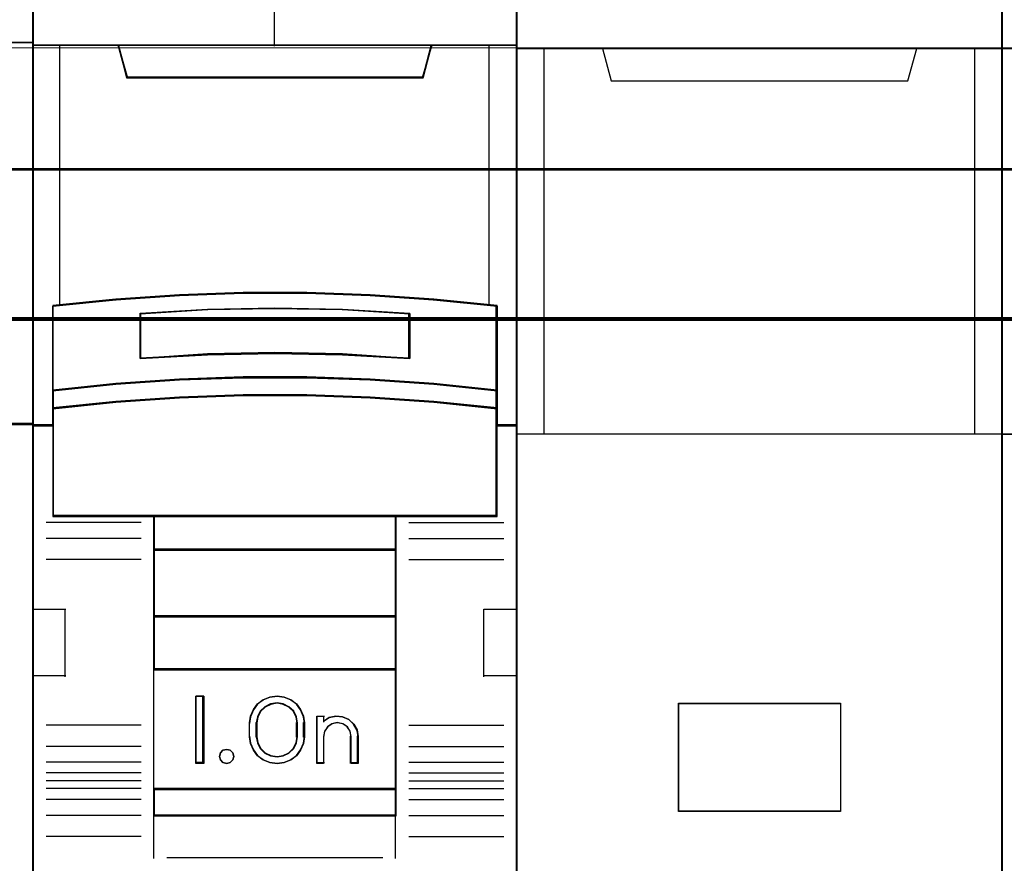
# Model space of a CAD drawing. Header units: millimetres. Extents: x -1290 to 1795, y -4192 to -1311.
# Tile 571 of 656: x 1084.75 to 1092.06, y -2948.61 to -2942.36. Entities that reach past the tile are written whole.
import ezdxf

# ---------------------------------------------------------------- set-up
doc = ezdxf.new("R2010")
doc.units = ezdxf.units.MM
doc.layers.add('30', color=7, linetype='Continuous')
doc.layers.add('45', color=7, linetype='Continuous')
doc.layers.add('Aparatura', color=7, linetype='Continuous', lineweight=13)

# ---------------------------------------------------------------- blocks, each defined once
blk = doc.blocks.new('*U385')
at = {"layer": '45', "color": 7}
for points in [[(270.584727, -233.600374), (198.563909, -233.600374), (198.563909, -315.623143), (270.584727, -315.623143), (270.584727, -233.600374)], [(269.544554, -252.361875), (269.544554, -266.534438), (270.584727, -266.534438), (270.584727, -252.361875), (269.544554, -252.361875)]]:
    blk.add_lwpolyline(points, close=True, dxfattribs=at)
at = {"layer": '45', "color": 139}
blk.add_lwpolyline([(270.584727, -233.600374), (198.563909, -233.600374), (198.563909, -315.623143), (270.584727, -315.623143), (270.584727, -233.600374)], close=True, dxfattribs=at)
at = {"layer": '45', "color": 255}
blk.add_lwpolyline([(270.563244, -233.621918), (198.585393, -233.621918), (198.585393, -315.601598), (270.563244, -315.601598), (270.563244, -233.621918)], close=True, dxfattribs=at)
at = {"layer": '45', "color": 139}
for points in [[(198.563909, -252.361875), (270.584727, -252.361875)], [(270.584727, -266.489554), (215.81002, -266.489554)]]:
    blk.add_lwpolyline(points, dxfattribs=at)
at = {"layer": '45', "color": 140}
blk.add_lwpolyline([(269.544554, -252.361875), (269.544554, -266.534438), (270.584727, -266.534438), (270.584727, -252.361875), (269.544554, -252.361875)], close=True, dxfattribs=at)
at = {"layer": '45', "color": 59}
blk.add_lwpolyline([(269.566038, -252.383419), (269.566038, -266.512894), (270.563244, -266.512894), (270.563244, -252.383419), (269.566038, -252.383419)], close=True, dxfattribs=at)
blk = doc.blocks.new('*U386')
at = {"layer": '45', "color": 7}
for points in [[(288.527271, -233.760161), (270.554292, -233.760161), (270.554292, -315.4849), (288.527271, -315.4849), (288.527271, -233.760161)], [(278.361861, -261.657087), (280.719702, -261.657087), (283.077543, -261.744952), (285.429824, -261.909699), (287.782104, -262.140344), (287.782104, -265.276027), (287.782104, -265.945997), (287.782104, -266.577527), (288.527271, -266.577527), (288.527271, -252.46421), (287.5263, -252.46421), (285.35197, -252.46421), (285.034996, -253.644896), (274.046566, -253.644896), (273.729592, -252.46421), (271.555262, -252.46421), (270.554292, -252.46421), (270.554292, -266.577527), (271.299459, -266.577527), (271.299459, -265.945997), (271.299459, -265.276027), (271.299459, -262.140344), (273.640617, -261.909699), (276.004019, -261.744952), (278.361861, -261.657087)], [(274.040476, -253.679668), (285.041087, -253.679668), (285.358412, -252.46421), (279.535214, -252.46421), (273.723151, -252.46421), (274.040476, -253.679668)], [(283.078481, -264.875361), (285.431386, -265.035902), (287.78429, -265.279483), (287.78429, -262.118474), (285.431386, -261.885965), (283.078481, -261.719888), (280.720015, -261.631313), (278.361548, -261.631313), (276.003081, -261.719888), (273.639052, -261.885965), (271.297273, -262.118474), (271.297273, -265.279483), (273.639052, -265.035902), (276.003081, -264.875361), (278.361548, -264.792322), (280.720015, -264.792322), (283.078481, -264.875361)], [(284.543818, -262.408488), (284.543818, -264.080183), (282.0423, -263.940409), (279.53521, -263.895681), (277.039263, -263.940409), (274.537744, -264.080183), (274.537744, -262.408488), (277.039263, -262.263123), (279.53521, -262.218396), (282.0423, -262.263123), (284.543818, -262.408488)], [(282.0423, -263.940409), (284.543818, -264.080183), (284.543818, -262.408488), (282.0423, -262.263123), (279.53521, -262.218396), (277.039263, -262.263123), (274.537744, -262.408488), (274.537744, -264.080183), (277.039263, -263.940409), (279.53521, -263.895681), (282.0423, -263.940409)], [(285.431386, -265.007853), (283.078481, -264.843723), (280.720015, -264.758828), (278.361548, -264.758828), (276.003081, -264.843723), (273.639052, -265.007853), (271.297273, -265.256878), (271.297273, -265.947356), (273.639052, -265.698331), (276.003081, -265.534201), (278.361548, -265.449306), (280.720015, -265.449306), (283.078481, -265.534201), (285.431386, -265.698331), (287.78429, -265.947356), (287.78429, -265.256878), (285.431386, -265.007853)], [(283.078481, -265.50957), (280.720015, -265.426702), (278.361548, -265.426702), (276.003081, -265.50957), (273.639052, -265.669781), (271.297273, -265.91286), (271.297273, -266.548179), (271.297273, -269.940234), (275.046345, -269.940234), (284.035218, -269.940234), (287.78429, -269.940234), (287.78429, -266.548179), (287.78429, -265.91286), (285.431386, -265.669781), (283.078481, -265.50957)], [(275.037242, -271.193395), (284.04432, -271.193395), (284.04432, -269.902532), (275.037242, -269.902532), (275.037242, -271.193395)], [(284.04432, -271.155692), (275.037242, -271.155692), (275.037242, -273.658423), (284.04432, -273.658423), (284.04432, -271.155692)], [(284.04432, -273.62072), (275.037242, -273.62072), (275.037242, -275.624341), (284.04432, -275.624341), (284.04432, -273.62072)], [(275.037242, -280.055287), (284.04432, -280.055287), (284.04432, -275.586638), (275.037242, -275.586638), (275.037242, -280.055287)], [(276.89738, -276.599221), (276.89738, -279.101951), (276.601978, -279.101951), (276.601978, -276.599221), (276.89738, -276.599221)], [(280.59774, -277.344478), (280.63735, -277.594751), (280.63735, -278.10642), (280.59774, -278.356694), (280.490226, -278.601405), (280.337445, -278.812747), (280.128077, -278.96291), (279.879099, -279.06302), (279.618804, -279.101951), (279.35285, -279.06302), (279.103872, -278.96291), (278.900163, -278.812747), (278.741723, -278.601405), (278.63421, -278.356694), (278.5946, -278.10642), (278.5946, -277.594751), (278.63421, -277.344478), (278.741723, -277.099767), (278.900163, -276.888425), (279.103872, -276.738261), (279.35285, -276.638152), (279.618804, -276.599221), (279.879099, -276.638152), (280.128077, -276.738261), (280.337445, -276.888425), (280.490226, -277.099767), (280.59774, -277.344478)], [(280.381335, -278.108312), (280.381335, -277.59485), (280.341502, -277.371605), (280.239074, -277.159523), (280.062672, -276.992089), (279.852127, -276.886048), (279.61882, -276.84698), (279.379823, -276.886048), (279.169278, -276.992089), (278.992875, -277.159523), (278.890448, -277.371605), (278.850615, -277.59485), (278.850615, -278.108312), (278.890448, -278.331557), (278.992875, -278.543639), (279.169278, -278.711073), (279.379823, -278.817114), (279.61882, -278.850601), (279.852127, -278.817114), (280.062672, -278.711073), (280.239074, -278.543639), (280.341502, -278.331557), (280.381335, -278.108312)], [(281.558384, -277.394878), (281.808762, -277.338909), (282.047759, -277.361296), (282.281066, -277.462042), (282.463159, -277.635547), (282.588348, -277.853829), (282.628181, -278.100095), (282.628181, -279.101951), (282.366422, -279.101951), (282.366422, -278.100095), (282.326589, -277.898605), (282.224162, -277.736293), (282.05914, -277.624353), (281.854285, -277.585175), (281.660811, -277.624353), (281.50148, -277.736293), (281.381981, -277.898605), (281.347839, -278.100095), (281.347839, -279.101951), (281.097461, -279.101951), (281.097461, -277.338909), (281.347839, -277.338909), (281.347839, -277.529205), (281.558384, -277.394878)], [(277.982192, -278.701785), (278.018118, -278.831251), (277.982192, -278.960716), (277.88639, -279.060757), (277.754663, -279.101951), (277.61096, -279.060757), (277.521146, -278.960716), (277.479233, -278.831251), (277.521146, -278.701785), (277.61096, -278.601744), (277.754663, -278.57232), (277.88639, -278.601744), (277.982192, -278.701785)], [(284.04432, -280.017584), (275.037242, -280.017584), (275.037242, -281.040939), (284.04432, -281.040939), (284.04432, -280.017584)]]:
    blk.add_lwpolyline(points, close=True, dxfattribs=at)
at = {"layer": '45', "color": 139}
for points in [[(288.527271, -233.760161), (270.554292, -233.760161), (270.554292, -315.4849), (288.527271, -315.4849), (288.527271, -233.760161)], [(283.07003, -265.526864), (280.717198, -265.444656), (278.364365, -265.444656), (276.011533, -265.526864), (273.653151, -265.685801), (271.316966, -265.926946), (271.316966, -266.557211), (271.316966, -269.922281), (275.057082, -269.922281), (284.024481, -269.922281), (287.764596, -269.922281), (287.764596, -266.557211), (287.764596, -265.926946), (285.417313, -265.685801), (283.07003, -265.526864)], [(278.018118, -278.831251), (277.982192, -278.701785), (277.88639, -278.601744), (277.754663, -278.57232), (277.61096, -278.601744), (277.521146, -278.701785), (277.479233, -278.831251), (277.521146, -278.960716), (277.61096, -279.060757), (277.754663, -279.101951), (277.88639, -279.060757), (277.982192, -278.960716), (278.018118, -278.831251)]]:
    blk.add_lwpolyline(points, close=True, dxfattribs=at)
at = {"layer": '45', "color": 59}
for points in [[(288.509368, -233.778115), (270.572195, -233.778115), (270.572195, -315.466946), (288.509368, -315.466946), (288.509368, -233.778115)], [(278.364209, -261.651652), (280.717353, -261.651652), (283.070497, -261.739293), (285.418091, -261.903621), (287.765685, -262.13368), (287.765685, -265.261384), (287.765685, -265.92965), (287.765685, -266.559573), (288.509368, -266.559573), (288.509368, -252.482164), (287.510391, -252.482164), (285.340393, -252.482164), (285.024051, -253.659846), (274.057512, -253.659846), (273.74117, -252.482164), (271.571171, -252.482164), (270.572195, -252.482164), (270.572195, -266.559573), (271.315877, -266.559573), (271.315877, -265.92965), (271.315877, -265.261384), (271.315877, -262.13368), (273.652372, -261.903621), (276.011065, -261.739293), (278.364209, -261.651652)], [(274.040476, -253.679668), (285.041087, -253.679668), (285.358412, -252.46421), (279.535214, -252.46421), (273.723151, -252.46421), (274.040476, -253.679668)], [(283.078481, -264.875361), (285.431386, -265.035902), (287.78429, -265.279483), (287.78429, -262.118474), (285.431386, -261.885965), (283.078481, -261.719888), (280.720015, -261.631313), (278.361548, -261.631313), (276.003081, -261.719888), (273.639052, -261.885965), (271.297273, -262.118474), (271.297273, -265.279483), (273.639052, -265.035902), (276.003081, -264.875361), (278.361548, -264.792322), (280.720015, -264.792322), (283.078481, -264.875361)], [(284.543818, -262.408488), (284.543818, -264.080183), (282.0423, -263.940409), (279.53521, -263.895681), (277.039263, -263.940409), (274.537744, -264.080183), (274.537744, -262.408488), (277.039263, -262.263123), (279.53521, -262.218396), (282.0423, -262.263123), (284.543818, -262.408488)], [(282.0423, -263.940409), (284.543818, -264.080183), (284.543818, -262.408488), (282.0423, -262.263123), (279.53521, -262.218396), (277.039263, -262.263123), (274.537744, -262.408488), (274.537744, -264.080183), (277.039263, -263.940409), (279.53521, -263.895681), (282.0423, -263.940409)], [(282.032453, -263.925151), (284.524125, -264.062229), (284.524125, -262.422775), (282.032453, -262.280214), (279.535232, -262.236349), (277.04911, -262.280214), (274.557438, -262.422775), (274.557438, -264.062229), (277.04911, -263.925151), (279.535232, -263.881286), (282.032453, -263.925151)], [(285.431386, -265.007853), (283.078481, -264.843723), (280.720015, -264.758828), (278.361548, -264.758828), (276.003081, -264.843723), (273.639052, -265.007853), (271.297273, -265.256878), (271.297273, -265.947356), (273.639052, -265.698331), (276.003081, -265.534201), (278.361548, -265.449306), (280.720015, -265.449306), (283.078481, -265.534201), (285.431386, -265.698331), (287.78429, -265.947356), (287.78429, -265.256878), (285.431386, -265.007853)], [(285.417313, -265.018283), (283.07003, -264.859112), (280.717198, -264.776782), (278.364365, -264.776782), (276.011533, -264.859112), (273.653151, -265.018283), (271.316966, -265.259785), (271.316966, -265.929402), (273.653151, -265.687901), (276.011533, -265.52873), (278.364365, -265.4464), (280.717198, -265.4464), (283.07003, -265.52873), (285.417313, -265.687901), (287.764596, -265.929402), (287.764596, -265.259785), (285.417313, -265.018283)], [(283.078481, -265.50957), (280.720015, -265.426702), (278.361548, -265.426702), (276.003081, -265.50957), (273.639052, -265.669781), (271.297273, -265.91286), (271.297273, -266.548179), (271.297273, -269.940234), (275.046345, -269.940234), (284.035218, -269.940234), (287.78429, -269.940234), (287.78429, -266.548179), (287.78429, -265.91286), (285.431386, -265.669781), (283.078481, -265.50957)], [(275.037242, -271.193395), (284.04432, -271.193395), (284.04432, -269.902532), (275.037242, -269.902532), (275.037242, -271.193395)], [(275.056936, -271.175441), (284.024627, -271.175441), (284.024627, -269.920485), (275.056936, -269.920485), (275.056936, -271.175441)], [(284.04432, -271.155692), (275.037242, -271.155692), (275.037242, -273.658423), (284.04432, -273.658423), (284.04432, -271.155692)], [(284.024627, -271.173646), (275.056936, -271.173646), (275.056936, -273.640469), (284.024627, -273.640469), (284.024627, -271.173646)], [(284.04432, -273.62072), (275.037242, -273.62072), (275.037242, -275.624341), (284.04432, -275.624341), (284.04432, -273.62072)], [(284.024627, -273.638674), (275.056936, -273.638674), (275.056936, -275.606387), (284.024627, -275.606387), (284.024627, -273.638674)], [(275.037242, -280.055287), (284.04432, -280.055287), (284.04432, -275.586638), (275.037242, -275.586638), (275.037242, -280.055287)], [(276.89738, -276.599221), (276.89738, -279.101951), (276.601978, -279.101951), (276.601978, -276.599221), (276.89738, -276.599221)], [(280.59774, -277.344478), (280.63735, -277.594751), (280.63735, -278.10642), (280.59774, -278.356694), (280.490226, -278.601405), (280.337445, -278.812747), (280.128077, -278.96291), (279.879099, -279.06302), (279.618804, -279.101951), (279.35285, -279.06302), (279.103872, -278.96291), (278.900163, -278.812747), (278.741723, -278.601405), (278.63421, -278.356694), (278.5946, -278.10642), (278.5946, -277.594751), (278.63421, -277.344478), (278.741723, -277.099767), (278.900163, -276.888425), (279.103872, -276.738261), (279.35285, -276.638152), (279.618804, -276.599221), (279.879099, -276.638152), (280.128077, -276.738261), (280.337445, -276.888425), (280.490226, -277.099767), (280.59774, -277.344478)], [(280.381335, -278.108312), (280.381335, -277.59485), (280.341502, -277.371605), (280.239074, -277.159523), (280.062672, -276.992089), (279.852127, -276.886048), (279.61882, -276.84698), (279.379823, -276.886048), (279.169278, -276.992089), (278.992875, -277.159523), (278.890448, -277.371605), (278.850615, -277.59485), (278.850615, -278.108312), (278.890448, -278.331557), (278.992875, -278.543639), (279.169278, -278.711073), (279.379823, -278.817114), (279.61882, -278.850601), (279.852127, -278.817114), (280.062672, -278.711073), (280.239074, -278.543639), (280.341502, -278.331557), (280.381335, -278.108312)], [(280.363431, -278.103661), (280.363431, -277.599401), (280.32453, -277.380157), (280.224499, -277.171875), (280.052223, -277.007442), (279.846603, -276.903301), (279.618753, -276.864934), (279.385347, -276.903301), (279.179727, -277.007442), (279.00745, -277.171875), (278.907419, -277.380157), (278.868518, -277.599401), (278.868518, -278.103661), (278.907419, -278.322905), (279.00745, -278.531187), (279.179727, -278.69562), (279.385347, -278.799761), (279.618753, -278.832647), (279.846603, -278.799761), (280.052223, -278.69562), (280.224499, -278.531187), (280.32453, -278.322905), (280.363431, -278.103661)], [(281.558384, -277.394878), (281.808762, -277.338909), (282.047759, -277.361296), (282.281066, -277.462042), (282.463159, -277.635547), (282.588348, -277.853829), (282.628181, -278.100095), (282.628181, -279.101951), (282.366422, -279.101951), (282.366422, -278.100095), (282.326589, -277.898605), (282.224162, -277.736293), (282.05914, -277.624353), (281.854285, -277.585175), (281.660811, -277.624353), (281.50148, -277.736293), (281.381981, -277.898605), (281.347839, -278.100095), (281.347839, -279.101951), (281.097461, -279.101951), (281.097461, -277.338909), (281.347839, -277.338909), (281.347839, -277.529205), (281.558384, -277.394878)], [(277.982192, -278.701785), (278.018118, -278.831251), (277.982192, -278.960716), (277.88639, -279.060757), (277.754663, -279.101951), (277.61096, -279.060757), (277.521146, -278.960716), (277.479233, -278.831251), (277.521146, -278.701785), (277.61096, -278.601744), (277.754663, -278.57232), (277.88639, -278.601744), (277.982192, -278.701785)], [(284.04432, -280.017584), (275.037242, -280.017584), (275.037242, -281.040939), (284.04432, -281.040939), (284.04432, -280.017584)], [(284.024627, -280.035538), (275.056936, -280.035538), (275.056936, -281.022985), (284.024627, -281.022985), (284.024627, -280.035538)]]:
    blk.add_lwpolyline(points, close=True, dxfattribs=at)
at = {"layer": '45', "color": 139}
for points in [[(279.516612, -245.277389), (279.516612, -252.501913)], [(270.554292, -252.46421), (288.527271, -252.46421)], [(273.723151, -252.46421), (274.077633, -253.679668)], [(285.358412, -252.46421), (285.00393, -253.679668)], [(274.038246, -253.641966), (285.043317, -253.641966)], [(287.78429, -262.151967), (285.431386, -261.903473), (283.078481, -261.725978), (280.720015, -261.631313), (278.361548, -261.631313), (276.003081, -261.725978), (273.639052, -261.903473), (271.297273, -262.151967)], [(271.297273, -262.114265), (271.297273, -269.940234)], [(284.543818, -262.442815), (282.0423, -262.2712), (279.53521, -262.218396), (277.039263, -262.2712), (274.537744, -262.442815)], [(287.744903, -269.940234), (287.744903, -262.114265)], [(274.537744, -264.080183), (274.537744, -262.403317)], [(284.504432, -264.080183), (284.504432, -262.403317)], [(284.543818, -264.080183), (282.0423, -263.914248), (279.53521, -263.861149), (277.039263, -263.914248), (274.537744, -264.080183)], [(287.78429, -265.279483), (285.431386, -265.019155), (283.078481, -264.847576), (280.720015, -264.758828), (278.361548, -264.758828), (276.003081, -264.847576), (273.639052, -265.019155), (271.297273, -265.279483)], [(287.78429, -265.947356), (285.431386, -265.687029), (283.078481, -265.51545), (280.720015, -265.426702), (278.361548, -265.426702), (276.003081, -265.51545), (273.639052, -265.687029), (271.297273, -265.947356)], [(271.33666, -266.539824), (270.554292, -266.539824)], [(288.527271, -266.539824), (287.744903, -266.539824)], [(287.78429, -269.902532), (271.297273, -269.902532)], [(275.037242, -269.902532), (275.037242, -281.040939)], [(275.037242, -269.902532), (284.04432, -269.902532)], [(284.004933, -269.902532), (284.004933, -281.040939)], [(274.577131, -270.164654), (271.05379, -270.164654)], [(284.504432, -270.164654), (288.027773, -270.164654)], [(274.577131, -270.749941), (271.05379, -270.749941)], [(284.504432, -270.749941), (288.027773, -270.749941)], [(275.037242, -271.155692), (284.04432, -271.155692)], [(274.577131, -271.534513), (271.05379, -271.534513)], [(284.504432, -271.534513), (288.027773, -271.534513)], [(270.554292, -273.374756), (271.786029, -273.374756)], [(271.746642, -273.374756), (271.746642, -275.877486)], [(287.295534, -275.877486), (287.295534, -273.374756)], [(287.295534, -273.374756), (288.527271, -273.374756)], [(275.037242, -273.62072), (284.04432, -273.62072)], [(275.037242, -275.586638), (284.04432, -275.586638)], [(270.554292, -275.837988), (271.786029, -275.837988)], [(287.295534, -275.837988), (288.527271, -275.837988)], [(276.89738, -276.599221), (276.601978, -276.599221)], [(276.601978, -276.599221), (276.601978, -279.101951)], [(276.857993, -276.599221), (276.857993, -279.101951)], [(280.63735, -277.618985), (280.59774, -277.362619), (280.490226, -277.111951), (280.337445, -276.895465), (280.128077, -276.741646), (279.879099, -276.6391), (279.618804, -276.599221), (279.35285, -276.6391), (279.103872, -276.741646), (278.900163, -276.895465), (278.741723, -277.111951), (278.63421, -277.362619), (278.5946, -277.618985)], [(280.381335, -277.618985), (280.341502, -277.388535), (280.239074, -277.169609), (280.062672, -276.996772), (279.852127, -276.887309), (279.61882, -276.84698), (279.379823, -276.887309), (279.169278, -276.996772), (278.992875, -277.169609), (278.890448, -277.388535), (278.850615, -277.618985)], [(278.5946, -278.121685), (278.5946, -277.581282)], [(278.850615, -278.121685), (278.850615, -277.581282)], [(280.341948, -278.121685), (280.341948, -277.581282)], [(280.597963, -278.121685), (280.597963, -277.581282)], [(281.097461, -277.338909), (281.380331, -277.338909)], [(281.097461, -277.338909), (281.097461, -279.101951)], [(281.340944, -277.338909), (281.340944, -277.563328)], [(282.628181, -278.121685), (282.588133, -277.868434), (282.46227, -277.643961), (282.279196, -277.465534), (282.044633, -277.361931), (281.804349, -277.338909), (281.552623, -277.396466), (281.340944, -277.534603)], [(282.373956, -278.121685), (282.333559, -277.910223), (282.22968, -277.739879), (282.062321, -277.6224), (281.854564, -277.581282), (281.65835, -277.6224), (281.496761, -277.739879), (281.37557, -277.910223), (281.340944, -278.121685)], [(274.577131, -277.672845), (271.05379, -277.672845)], [(284.504432, -277.672845), (288.027773, -277.672845)], [(278.5946, -278.083982), (278.63421, -278.339896), (278.741723, -278.590123), (278.900163, -278.806228), (279.103872, -278.959777), (279.35285, -279.062142), (279.618804, -279.101951), (279.879099, -279.062142), (280.128077, -278.959777), (280.337445, -278.806228), (280.490226, -278.590123), (280.59774, -278.339896), (280.63735, -278.083982)], [(278.850615, -278.083982), (278.890448, -278.314544), (278.992875, -278.533578), (279.169278, -278.7065), (279.379823, -278.816016), (279.61882, -278.850601), (279.852127, -278.816016), (280.062672, -278.7065), (280.239074, -278.533578), (280.341502, -278.314544), (280.381335, -278.083982)], [(281.340944, -278.083982), (281.340944, -279.101951)], [(282.334569, -278.083982), (282.334569, -279.101951)], [(282.590584, -278.083982), (282.590584, -279.101951)], [(274.577131, -278.462803), (271.05379, -278.462803)], [(284.504432, -278.462803), (288.027773, -278.462803)], [(274.577131, -279.04809), (271.05379, -279.04809)], [(276.89738, -279.064248), (276.601978, -279.064248)], [(281.097461, -279.064248), (281.380331, -279.064248)], [(282.334569, -279.064248), (282.628181, -279.064248)], [(284.504432, -279.04809), (288.027773, -279.04809)], [(274.577131, -279.448455), (271.05379, -279.448455)], [(284.504432, -279.448455), (288.027773, -279.448455)], [(274.577131, -279.742894), (271.05379, -279.742894)], [(284.504432, -279.742894), (288.027773, -279.742894)], [(274.577131, -280.028356), (271.05379, -280.028356)], [(275.037242, -280.017584), (284.04432, -280.017584)], [(284.504432, -280.028356), (288.027773, -280.028356)], [(274.577131, -280.428721), (271.05379, -280.428721)], [(284.504432, -280.428721), (288.027773, -280.428721)], [(274.577131, -281.019394), (271.05379, -281.019394)], [(275.037242, -281.003236), (284.04432, -281.003236)], [(275.037242, -281.003236), (275.037242, -282.624445)], [(284.004933, -281.003236), (284.004933, -282.624445)], [(284.504432, -281.019394), (288.027773, -281.019394)], [(274.577131, -281.802171), (271.05379, -281.802171)], [(284.504432, -281.802171), (288.027773, -281.802171)], [(275.531369, -282.586743), (283.550193, -282.586743)]]:
    blk.add_lwpolyline(points, dxfattribs=at)
at = {"layer": '45', "color": 140}
for points in [[(278.361861, -261.657087), (280.719702, -261.657087), (283.077543, -261.744952), (285.429824, -261.909699), (287.782104, -262.140344), (287.782104, -265.276027), (287.782104, -265.945997), (287.782104, -266.577527), (288.527271, -266.577527), (288.527271, -252.46421), (287.5263, -252.46421), (285.35197, -252.46421), (285.034996, -253.644896), (274.046566, -253.644896), (273.729592, -252.46421), (271.555262, -252.46421), (270.554292, -252.46421), (270.554292, -266.577527), (271.299459, -266.577527), (271.299459, -265.945997), (271.299459, -265.276027), (271.299459, -262.140344), (273.640617, -261.909699), (276.004019, -261.744952), (278.361861, -261.657087)], [(274.057403, -253.661715), (285.02416, -253.661715), (285.340509, -252.482164), (279.535231, -252.482164), (273.741054, -252.482164), (274.057403, -253.661715)]]:
    blk.add_lwpolyline(points, close=True, dxfattribs=at)
for points in [[(271.553288, -252.46421), (271.553288, -262.125037)], [(287.490678, -262.125037), (287.490678, -252.46421)]]:
    blk.add_lwpolyline(points, dxfattribs=at)
blk = doc.blocks.new('*U387')
at = {"layer": '45', "color": 7}
for points in [[(288.52548, -233.587806), (306.528895, -233.587806), (306.528895, -233.587806), (306.528895, -316.572887), (306.528895, -316.572887), (288.52548, -316.572887), (288.52548, -316.572887), (288.52548, -233.587806), (288.52548, -233.587806)], [(288.52548, -252.582704), (306.528895, -252.582704), (306.528895, -266.884533), (288.52548, -266.884533), (288.52548, -252.582704)], [(288.529061, -252.586295), (306.525314, -252.586295), (306.525314, -266.880943), (288.529061, -266.880943), (288.529061, -252.586295)], [(291.692549, -252.582704), (292.014383, -253.790981), (292.014383, -253.790981), (303.026979, -253.790981), (303.026979, -253.790981), (303.354665, -252.582704), (291.692549, -252.582704)], [(291.69792, -252.586295), (292.019507, -253.785595), (303.02365, -253.785595), (303.351084, -252.586295), (291.69792, -252.586295)], [(294.517667, -276.861343), (300.525966, -276.861343), (300.525966, -280.87397), (294.517667, -280.87397), (294.517667, -276.861343)], [(294.521248, -276.866729), (300.520595, -276.866729), (300.520595, -280.868584), (294.521248, -280.868584), (294.521248, -276.866729)]]:
    blk.add_lwpolyline(points, close=True, dxfattribs=at)
at = {"layer": '45', "color": 59}
blk.add_lwpolyline([(288.529061, -233.593193), (306.525314, -233.593193), (306.525314, -316.567501), (288.529061, -316.567501), (288.529061, -233.593193)], close=True, dxfattribs=at)
at = {"layer": '45', "color": 4}
for points in [[(289.519106, -252.582704), (289.519106, -266.884533)], [(305.513786, -266.884533), (305.513786, -252.582704)]]:
    blk.add_lwpolyline(points, dxfattribs=at)
blk = doc.blocks.new('*U388')
at = {"layer": '45', "color": 7}
for points in [[(306.509201, -233.591397), (324.517986, -233.591397), (324.517986, -233.591397), (324.517986, -316.574683), (324.517986, -316.574683), (306.509201, -316.574683), (306.509201, -316.574683), (306.509201, -233.591397), (306.509201, -233.591397)], [(306.516362, -233.598579), (324.510825, -233.598579), (324.510825, -316.567501), (306.516362, -316.567501), (306.516362, -233.598579)], [(306.509201, -252.579113), (324.517986, -252.579113), (324.517986, -266.89351), (306.509201, -266.89351), (306.509201, -252.579113)], [(306.516362, -252.586295), (324.510825, -252.586295), (324.510825, -266.886329), (306.516362, -266.886329), (306.516362, -252.586295)]]:
    blk.add_lwpolyline(points, close=True, dxfattribs=at)
blk = doc.blocks.new('*U396')
at = {"layer": '30', "color": 7}
for points in [[(117.158256, -406.976392), (548.842747, -406.976392), (117.158256, -406.976392)], [(548.842747, -406.976392), (117.158256, -406.976392), (117.158256, -409.541093), (117.158256, -411.018584), (117.158256, -412.579707), (548.842747, -412.579707), (548.842747, -411.018584), (548.842747, -409.541093), (548.842747, -406.976392)], [(117.158256, -412.491734), (548.842747, -412.491734), (117.158256, -412.491734)], [(548.842747, -412.491734), (117.158256, -412.491734), (117.158256, -414.006535), (117.158256, -435.076037), (117.158256, -436.590837), (548.842747, -436.590837), (548.842747, -435.076037), (548.842747, -414.006535), (548.842747, -412.491734)]]:
    blk.add_lwpolyline(points, close=True, dxfattribs=at)
at = {"layer": '30', "color": 59}
blk.add_lwpolyline([(548.79978, -407.01948), (117.201224, -407.01948), (117.201224, -409.544737), (117.201224, -410.999505), (117.201224, -412.536618), (548.79978, -412.536618), (548.79978, -410.999505), (548.79978, -409.544737), (548.79978, -407.01948)], close=True, dxfattribs=at)

msp = doc.modelspace()

# ---------------------------------------------------------------- linework, layer by layer
at = {"layer": 'Aparatura', "color": 7, "lineweight": 13}
msp.add_lwpolyline([(1070.4596, -2951.5713), (1070.4596, -2942.5658), (1156.8252, -2942.5658), (1156.8252, -2951.5713)], dxfattribs=at)
msp.add_lwpolyline([(1070.4596, -2942.5658), (1156.8252, -2942.5658), (1156.8252, -2951.5713), (1070.4596, -2951.5713), (1070.4596, -2942.5658)], close=True, dxfattribs=at)

# ---------------------------------------------------------------- block references
at = {"layer": 'Aparatura', "color": 7, "lineweight": 13, "xscale": 0.2, "yscale": 0.2, "zscale": 0.2}
for name, p in [('*U387', (1030.7383, -2892.0529)), ('*U388', (1030.7383, -2892.0529)), ('*U385', (1030.7383, -2892.0529)), ('*U386', (1030.7383, -2892.0529)), ('*U396', (1046.9424, -2862.0686))]:
    msp.add_blockref(name, p, dxfattribs=at)

doc.saveas('drawing.dxf')
